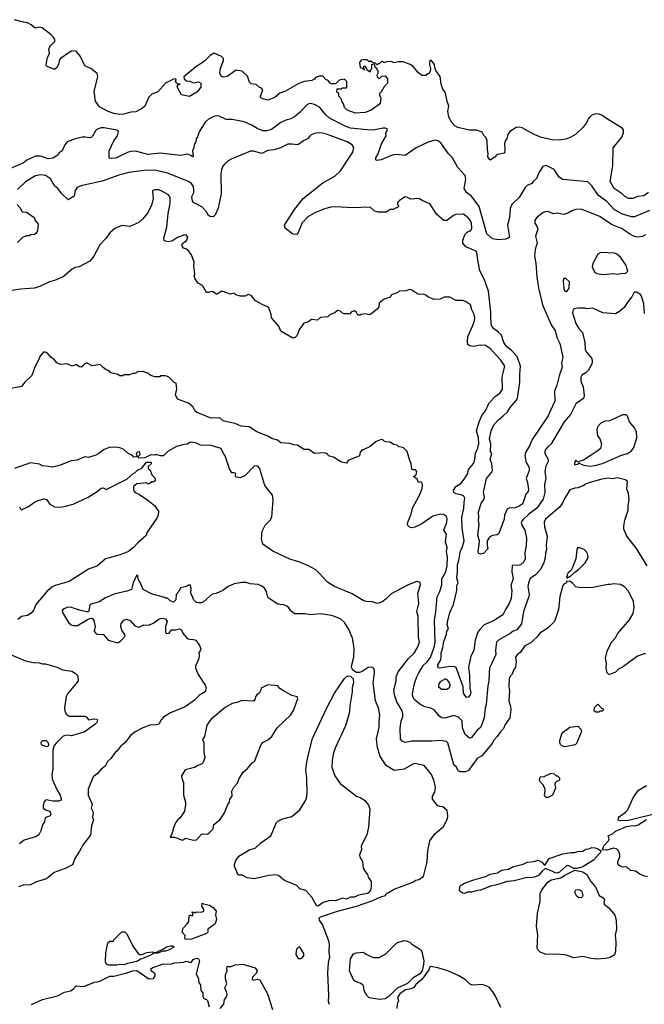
# Model space of a CAD drawing. Extents: x 1678759 to 1859541, y 384609 to 522867.
# Tile 464 of 466: x 1837206 to 1843494, y 467868 to 477786. Entities that reach past the tile are written whole.
import ezdxf

# ---------------------------------------------------------------- set-up
doc = ezdxf.new("R2010")
doc.units = 0

msp = doc.modelspace()

# ---------------------------------------------------------------- linework, layer by layer
at = {"layer": '0CON20XD'}
for points in [[(1843536, 476046), (1843487.7, 476012.3), (1843425, 476006), (1843382.5, 475985), (1843335, 475985.8), (1843296.7, 476005), (1843272.3, 476032.3), (1843190.8, 476085), (1843149.4, 476155), (1843175.6, 476315), (1843181.2, 476495), (1843267.8, 476602.2), (1843285.8, 476645), (1843285.7, 476675), (1843270.8, 476695), (1843112, 476792), (1843065, 476825.4), (1843035, 476835.5), (1843003.9, 476836.1), (1842965.4, 476824.6), (1842934.5, 476795), (1842907.8, 476745), (1842876.8, 476703.3), (1842799.7, 476630.2), (1842755, 476602.3), (1842705, 476583.8), (1842635, 476571.2), (1842565, 476574.7), (1842459.6, 476599.6), (1842385, 476628), (1842265, 476695.5), (1842235, 476702.7), (1842205, 476698.5), (1842140.2, 476659.8), (1842118.8, 476631.2), (1842109.4, 476585), (1842094.2, 476565), (1842086.4, 476536.4), (1842090, 476475), (1842085, 476440), (1842015, 476427.5), (1842000, 476415), (1841995, 476400), (1841985, 476400), (1841945, 476372.5), (1841935, 476377.5), (1841920, 476405), (1841922.9, 476437.1), (1841914.5, 476475), (1841911.9, 476565), (1841902.5, 476595), (1841879.2, 476619.2), (1841862.1, 476652.1), (1841805, 476674), (1841735, 476674.4), (1841615, 476700.8), (1841585, 476716.2), (1841555, 476751.2), (1841526.7, 476803.3), (1841516.7, 476865), (1841527.5, 476915), (1841507.5, 476965), (1841487.5, 477055), (1841466.7, 477086.7), (1841447.5, 477135), (1841438.8, 477215), (1841396.7, 477275), (1841383.6, 477303.6), (1841380, 477335), (1841348.3, 477378.3), (1841330, 477365), (1841330, 477335), (1841342.5, 477295), (1841336.4, 477263.6), (1841325, 477240), (1841315, 477240), (1841295, 477222.5), (1841253.9, 477223.9), (1841220.5, 477250.5), (1841165, 477316.7), (1841135.9, 477335.9), (1841065, 477360), (1841015, 477362.5), (1840975, 477352.5), (1840955, 477362.5), (1840905, 477363.8), (1840875, 477350), (1840865, 477360), (1840845, 477360), (1840825, 477340), (1840815, 477340), (1840805, 477330), (1840788.3, 477348.3), (1840765, 477350), (1840735, 477370), (1840725, 477360), (1840705, 477380), (1840665, 477382.5), (1840645, 477376.7), (1840626.7, 477355), (1840633, 477303), (1840658.3, 477298.3), (1840675, 477280), (1840680, 477285), (1840670, 477290), (1840670, 477315), (1840685, 477320), (1840700, 477285), (1840735, 477260), (1840740, 477285), (1840750, 477295), (1840750, 477335), (1840775, 477340), (1840781.7, 477311.7), (1840798.3, 477298.3), (1840800, 477285), (1840810, 477275), (1840812.5, 477245), (1840802.5, 477225), (1840805, 477210), (1840825, 477190), (1840851.7, 477218.3), (1840885, 477220), (1840900, 477205), (1840907, 477187), (1840910, 477145), (1840870, 477105), (1840865, 477090), (1840850, 477075), (1840850, 477065), (1840828.3, 477041.7), (1840827.5, 477025), (1840840, 476995), (1840833.3, 476945), (1840826.7, 476935), (1840745, 476874), (1840685, 476850.8), (1840585, 476844.2), (1840503, 476873), (1840475, 476902.5), (1840467, 476937), (1840447.5, 476965), (1840447, 476987), (1840420, 477015), (1840420, 477045), (1840400, 477055), (1840401.7, 477088.3), (1840445, 477090), (1840455, 477100), (1840495, 477100), (1840500, 477105), (1840500, 477165), (1840475, 477187.5), (1840423, 477177), (1840385, 477140), (1840345, 477140), (1840330, 477145), (1840308.3, 477178.3), (1840291.7, 477181.7), (1840257, 477217), (1840225, 477217.5), (1840185, 477202.5), (1840173, 477187), (1840147, 477173), (1840074.1, 477164.1), (1840015, 477144.5), (1839875, 477062.9), (1839825, 477046.7), (1839775, 477003.3), (1839703, 476977), (1839655, 476987.5), (1839631.7, 477001.7), (1839630, 477015), (1839652.5, 477075), (1839640, 477095), (1839616.4, 477106.4), (1839585, 477132.5), (1839535, 477140), (1839518.3, 477158.3), (1839498.3, 477218.3), (1839445, 477266.2), (1839385, 477276.2), (1839295, 477213.3), (1839256.4, 477206.4), (1839237.5, 477215), (1839220, 477245), (1839223.8, 477285), (1839257.5, 477375), (1839257.5, 477395), (1839237.5, 477415), (1839165, 477448.8), (1839122.5, 477425), (1839065, 477367.5), (1838975, 477306.7), (1838858.3, 477211.7), (1838861.7, 477191.7), (1838885, 477170), (1838917, 477167), (1838955, 477150), (1839005, 477160), (1839030, 477145), (1839030, 477105), (1838990, 477055), (1838915, 477013.3), (1838835, 477027.5), (1838797.5, 477095), (1838792.5, 477115), (1838801.7, 477128.3), (1838820, 477135), (1838795, 477140), (1838775, 477160), (1838780, 477185), (1838775, 477190), (1838755, 477186.2), (1838675, 477147.1), (1838595, 477058.8), (1838536.7, 477035), (1838504.4, 477005.6), (1838465, 476913.3), (1838442.5, 476895), (1838375, 476858.8), (1838325, 476852.9), (1838255, 476832.9), (1838215, 476830.4), (1838155, 476840), (1838090.8, 476865), (1838009.8, 476909.8), (1837968.8, 476965), (1837955.7, 477064.3), (1837992.5, 477215), (1837985.7, 477245), (1837921.2, 477295), (1837860.3, 477320.3), (1837817.5, 477415), (1837776.7, 477465), (1837751.7, 477471.7), (1837725, 477468), (1837617.5, 477395), (1837605, 477380), (1837596.7, 477335), (1837580, 477305), (1837555, 477283.3), (1837483.8, 477313.8), (1837473.3, 477325), (1837483.3, 477395), (1837505, 477450), (1837500, 477485), (1837506.7, 477505), (1837515, 477522.5), (1837558.8, 477565), (1837561.2, 477585), (1837544.1, 477614.1), (1837522, 477635), (1837431.2, 477705), (1837405, 477710.8), (1837360.7, 477700.7), (1837322.5, 477735), (1837285.8, 477755.8), (1837245, 477760), (1837155, 477786)], [(1843546.2, 475865), (1843395, 475801.1), (1843365, 475800.9), (1843275, 475825.4), (1843195, 475871.5), (1843115, 475955.5), (1843031.9, 476015), (1842965, 476112.5), (1842925, 476151.2), (1842675, 476176.7), (1842635, 476200), (1842585, 476276.7), (1842506.4, 476316.4), (1842473.6, 476306.4), (1842435, 476250), (1842410, 476185), (1842375, 476156.2), (1842360, 476135), (1842315.8, 476114.2), (1842293.8, 476095), (1842232.5, 475995), (1842160, 475925), (1842144.5, 475885), (1842136.7, 475795), (1842115.7, 475715), (1842135.5, 475595), (1842124.2, 475585), (1842095, 475576), (1842025, 475568.5), (1841965, 475579.6), (1841908.7, 475628.7), (1841832.7, 475905), (1841755, 476009.4), (1841704, 476045), (1841681.2, 476085), (1841686.2, 476125), (1841696.2, 476175), (1841688.8, 476215), (1841615.7, 476295.7), (1841563.3, 476395), (1841524.2, 476434.2), (1841444, 476545), (1841416.7, 476565), (1841395, 476572), (1841375, 476570), (1841318.3, 476551.7), (1841195.8, 476494.2), (1841085, 476418.8), (1840995, 476428), (1840955, 476420), (1840845, 476374.2), (1840797, 476367), (1840790, 476375), (1840791.2, 476395), (1840814.2, 476435), (1840848, 476535), (1840896, 476615), (1840892.5, 476645), (1840908.8, 476675), (1840906.2, 476685), (1840885, 476694), (1840865, 476694.3), (1840765, 476673.6), (1840704.6, 476675.4), (1840535, 476693.4), (1840482.3, 476712.3), (1840325, 476793.8), (1840289.5, 476825), (1840223.4, 476903.4), (1840175, 476930.6), (1840135, 476941.4), (1840115, 476939.2), (1840093.6, 476926.4), (1840030, 476855), (1839973.6, 476806.4), (1839935, 476786.9), (1839886.7, 476775), (1839835, 476751.9), (1839739.4, 476680.6), (1839695, 476665.6), (1839655, 476667.5), (1839595, 476690), (1839544.2, 476725), (1839465, 476755.5), (1839345, 476780), (1839285, 476782), (1839214.4, 476814.4), (1839185, 476816.7), (1839159.1, 476810.9), (1839107.5, 476785), (1839073.1, 476755), (1839013.6, 476656.4), (1838995.8, 476605), (1838981.2, 476585), (1838978, 476555), (1838961.2, 476525), (1838958.8, 476495), (1838943.9, 476466.1), (1838951.7, 476408.3), (1838945, 476403.3), (1838928.5, 476418.5), (1838895, 476432), (1838825, 476419.2), (1838621.3, 476441.3), (1838495, 476429.1), (1838385, 476458.5), (1838345, 476461.9), (1838296.8, 476453.2), (1838175, 476391.9), (1838135, 476386.2), (1838105, 476392.5), (1838106, 476465), (1838154.3, 476565), (1838190.8, 476615), (1838202, 476655), (1838196.6, 476666.6), (1838183, 476673), (1838055, 476698.2), (1838025, 476697.5), (1837985.6, 476684.4), (1837968, 476665), (1837938.3, 476611.7), (1837925, 476600), (1837905, 476596.2), (1837865, 476604.2), (1837835, 476602.9), (1837764.2, 476585.8), (1837685, 476556.2), (1837660, 476525), (1837633.8, 476465), (1837604.5, 476445.5), (1837589.3, 476420.7), (1837539.6, 476390.4), (1837493.1, 476383.1), (1837415, 476411.9), (1837365, 476410), (1837279.2, 476370.8), (1837245, 476345.5), (1837115, 476286.9)], [(1843505, 475620), (1843475, 475601.4), (1843425, 475595.6), (1843395, 475602.5), (1843345, 475627.5), (1843265, 475682.3), (1843165, 475722.5), (1843045, 475803.3), (1842858.3, 475878.3), (1842805, 475874.2), (1842765, 475860.8), (1842725, 475836), (1842685, 475824), (1842615, 475838), (1842575, 475830), (1842525, 475854.2), (1842495, 475851.4), (1842475, 475844.2), (1842415, 475796), (1842390, 475765), (1842390.8, 475735), (1842412.5, 475705), (1842422.9, 475675), (1842397.1, 475605), (1842416.8, 475536.8), (1842395, 475470), (1842389.2, 475405), (1842401.1, 475335), (1842411.1, 475195), (1842428.1, 475085), (1842469.5, 474915), (1842559.4, 474705), (1842595.4, 474655.4), (1842614.3, 474585), (1842644.5, 474524.4), (1842672.7, 474387.3), (1842661.4, 474325), (1842665.5, 474284.5), (1842635, 474198.8), (1842614.6, 474105.4), (1842590.6, 474045), (1842593.1, 473945), (1842542.3, 473835), (1842524.7, 473795.3), (1842365, 473557.1), (1842337.9, 473495), (1842296.4, 473425), (1842290.5, 473395), (1842302.5, 473335), (1842336.1, 473275), (1842334.6, 473245), (1842305.5, 473165), (1842318.8, 473125), (1842329.1, 473055), (1842324.6, 473035), (1842301.5, 473005), (1842275, 472921.2), (1842265, 472904.2), (1842235, 472884.3), (1842183.6, 472866.4), (1842140.6, 472869.4), (1842111.5, 472855), (1842085.9, 472795), (1842083.2, 472755), (1842030.8, 472609.2), (1842013.2, 472596.8), (1841965, 472589.5), (1841935, 472574.6), (1841911.2, 472535), (1841913.1, 472495), (1841918.9, 472455), (1841875, 472409.2), (1841845, 472400.8), (1841828.6, 472408.6), (1841821.8, 472421.8), (1841835.4, 472534.6), (1841816.8, 472595), (1841832.4, 472697.6), (1841822.9, 472745), (1841828.4, 472775), (1841824.3, 472825.7), (1841850, 472915), (1841880.8, 472955), (1841883.6, 472975), (1841873.9, 473026.1), (1841904.7, 473165), (1841956.2, 473225), (1841966.5, 473245), (1841959.2, 473315), (1841942.2, 473355), (1841958.9, 473415), (1841944.6, 473435), (1841947.9, 473515), (1841935.3, 473565), (1841950.6, 473645), (1841977.3, 473705), (1842025, 473756.5), (1842071.4, 473795), (1842115, 473834.4), (1842145, 473880.6), (1842205, 473950), (1842217.9, 473975), (1842242.2, 474135), (1842239.5, 474215), (1842247.5, 474295), (1842214.7, 474394.7), (1842159.7, 474449.7), (1842105, 474492.7), (1842080.8, 474535), (1842055, 474606.7), (1842025, 474639.6), (1841975, 474674.4), (1841954.5, 474705), (1841947.4, 474777.4), (1841949.4, 474839.4), (1841925, 475050), (1841886.1, 475166.1), (1841839.6, 475255), (1841818.2, 475368.2), (1841812.7, 475425), (1841802.5, 475455), (1841698.3, 475498.3), (1841667.5, 475535), (1841667.5, 475565), (1841691.2, 475625), (1841711.2, 475645), (1841747.9, 475662.1), (1841758.5, 475685), (1841753.1, 475735), (1841741.8, 475765), (1841720.8, 475790.8), (1841675, 475825.7), (1841597.5, 475825), (1841573.8, 475815), (1841505.9, 475764.1), (1841475, 475764), (1841403.8, 475825), (1841335, 475932.5), (1841265, 475960), (1841225, 475983.3), (1841145, 475977.5), (1841110, 475995), (1841085, 476000), (1841030, 475965), (1841010, 475945), (1841010, 475925), (1841020, 475915), (1841020, 475905), (1841005, 475890), (1840995, 475890), (1840967, 475873), (1840935, 475872.5), (1840895, 475847.5), (1840815, 475847.5), (1840793, 475853), (1840775, 475860), (1840735, 475897.5), (1840555, 475891.4), (1840385, 475901.5), (1840338.3, 475898.3), (1840275, 475880.6), (1840178.3, 475841.7), (1840105, 475799.2), (1840050.6, 475739.4), (1840003.6, 475626.4), (1839995, 475622), (1839955, 475624), (1839876.7, 475685), (1839872, 475715), (1839971.9, 475875), (1840059.2, 475985), (1840258.6, 476141.4), (1840378.9, 476211.1), (1840436.4, 476263.6), (1840559.8, 476450.2), (1840568.3, 476498.3), (1840554, 476525), (1840503.8, 476555), (1840295, 476633.3), (1840255, 476644.4), (1840215, 476645.6), (1840175, 476640), (1840141.2, 476625), (1840125, 476613.8), (1840103.8, 476585), (1840063.3, 476565), (1840005, 476524), (1839945, 476532.9), (1839905, 476531.4), (1839825, 476492.2), (1839765, 476476.7), (1839705, 476469.4), (1839645, 476439.2), (1839560.9, 476460.9), (1839529.7, 476460.3), (1839335, 476380.8), (1839305, 476364), (1839265, 476328), (1839247.5, 476305), (1839235.8, 476275), (1839230.8, 476235), (1839232.5, 476035), (1839218.6, 475955), (1839202.4, 475887.6), (1839175, 475820), (1839155, 475801.2), (1839125, 475802.5), (1839108, 475815), (1839085, 475852), (1839039.4, 475899.4), (1838955, 475944), (1838945, 475956.7), (1838939.4, 476005), (1838958.6, 476045), (1838960.6, 476065), (1838955.5, 476105.5), (1838935.5, 476135.5), (1838905, 476155.7), (1838695, 476239.1), (1838565, 476268.8), (1838458.2, 476268.2), (1838305, 476246.9), (1838215, 476222.7), (1838035, 476159.5), (1837852, 476118), (1837815, 476110.6), (1837784.6, 476095.4), (1837763.3, 476065), (1837755, 476007.5), (1837695, 475972.5), (1837625.8, 476035.8), (1837588.8, 476085), (1837555, 476113.8), (1837515, 476182), (1837465, 476217.8), (1837415.5, 476224.5), (1837365, 476214.4), (1837265, 476153.1), (1837183.8, 476076.2)], [(1843497, 474827), (1843490, 474925), (1843465, 475000), (1843455, 475017.5), (1843415, 475042.5), (1843398.3, 475041.7), (1843387, 475033), (1843367.5, 474995), (1843326.7, 474945), (1843291.7, 474888.3), (1843245, 474846.7), (1843205, 474823.3), (1843075, 474833.8), (1842975, 474878.8), (1842915, 474873.3), (1842895, 474880), (1842825, 474880), (1842785, 474872.5), (1842773.3, 474855), (1842772.3, 474832.3), (1842804.2, 474725), (1842835, 474674.2), (1842870, 474635), (1842894.4, 474535), (1842898.1, 474465), (1842915, 474434), (1842961.4, 474375), (1842968.6, 474355), (1842968.6, 474325), (1842930.6, 474255), (1842905, 474230), (1842865.5, 474204.5), (1842854.3, 474184.3), (1842853.1, 474145), (1842878.9, 474088.9), (1842889.1, 474000.9), (1842885, 473981.2), (1842873.7, 473966.3), (1842803.9, 473916.1), (1842750.9, 473809.1), (1842688.1, 473735), (1842555.6, 473515), (1842521.4, 473485), (1842500, 473455), (1842491.4, 473435), (1842492.9, 473415), (1842525.7, 473355), (1842524.4, 473335), (1842502.6, 473287.4), (1842493.8, 473235), (1842501.1, 473165), (1842490, 473105), (1842492.7, 473025), (1842477.1, 472955), (1842410.4, 472865), (1842332.5, 472805), (1842275, 472750.8), (1842260.8, 472735), (1842254.3, 472715), (1842259.2, 472695), (1842290, 472645), (1842306.2, 472565), (1842305.4, 472485), (1842290.4, 472415), (1842293.5, 472355), (1842279.4, 472325), (1842248, 472295), (1842221.1, 472288.9), (1842175, 472291.4), (1842164.2, 472285), (1842161.6, 472225), (1842171.9, 472155), (1842151.5, 472085), (1842160, 472035), (1842153.5, 471955), (1842133.1, 471905), (1842095, 471844), (1842075.4, 471805), (1842058.1, 471785), (1841975, 471730.5), (1841880.9, 471689.1), (1841837.5, 471645), (1841818.9, 471615), (1841792.5, 471535), (1841778.6, 471431.4), (1841746.7, 471375), (1841725.4, 471265), (1841733.8, 471185), (1841735.7, 471055.7), (1841746.9, 471005), (1841742, 470985), (1841725, 470963.3), (1841705, 470957.5), (1841675, 471001.2), (1841669.1, 471065), (1841599.2, 471259.2), (1841586.2, 471266.2), (1841535, 471271.2), (1841435, 471253.2), (1841418.3, 471258.3), (1841415, 471288.8), (1841443.8, 471336.2), (1841449, 471371), (1841448.4, 471405), (1841466.9, 471463.1), (1841476.3, 471523.7), (1841503.8, 471595), (1841507, 471625), (1841522.3, 471647.7), (1841508.9, 471695), (1841512.1, 471717.9), (1841536, 471815), (1841573.8, 471895), (1841605.4, 472035), (1841607.7, 472085), (1841618.8, 472115), (1841605.6, 472165), (1841614.7, 472225.2), (1841613.8, 472295), (1841627.6, 472342.4), (1841642.9, 472437.1), (1841659.1, 472465), (1841680.3, 472535), (1841659.2, 472665), (1841656.2, 472775), (1841678.4, 472861.6), (1841678.9, 472925), (1841686.4, 472965), (1841675.9, 472985.9), (1841649.5, 472999.5), (1841599.4, 473009.4), (1841576.7, 473025), (1841572.5, 473045), (1841595, 473082.5), (1841645.8, 473115), (1841685, 473161.1), (1841718, 473215), (1841725, 473255.8), (1841774.3, 473315), (1841783.8, 473336.2), (1841795, 473420), (1841819.4, 473470.6), (1841827.9, 473512.1), (1841823.5, 473573.5), (1841805.4, 473645), (1841830.4, 473735), (1841863.1, 473805), (1841895.4, 473845), (1841931.5, 473925), (1841995, 473992.5), (1842043, 474027), (1842066.7, 474065), (1842061.2, 474188.8), (1842088.1, 474295), (1842050.5, 474355), (1842004.5, 474405), (1841945, 474471.4), (1841895, 474502.9), (1841840.9, 474509.1), (1841775, 474494), (1841732.3, 474502.3), (1841718.8, 474515), (1841712.5, 474545), (1841715.8, 474595), (1841766.9, 474705), (1841784.3, 474755), (1841786.6, 474786.6), (1841782.5, 474815), (1841758.8, 474865), (1841745, 474912.5), (1841695, 474948.8), (1841665, 474956.7), (1841595, 474957.5), (1841535, 474990), (1841478.3, 474991.7), (1841439.3, 474970.7), (1841378.3, 474968.3), (1841313, 474993), (1841295, 475010), (1841277, 475017), (1841215, 475022.5), (1841155, 475062.5), (1841125, 475067.5), (1841095, 475053.3), (1841025, 475050), (1841011.7, 475038.3), (1840950, 475015), (1840935, 474990), (1840875, 474970), (1840825, 474930), (1840820, 474895), (1840805, 474870), (1840741.7, 474818.3), (1840725, 474812.5), (1840685, 474822.5), (1840645, 474817.5), (1840631.7, 474808.3), (1840608.3, 474808.3), (1840595.8, 474835.8), (1840575, 474852), (1840545.8, 474844.2), (1840525, 474820), (1840515, 474822.5), (1840473, 474823), (1840455, 474830), (1840435, 474850), (1840405, 474857.5), (1840377, 474833), (1840330, 474815), (1840307, 474793), (1840233, 474787), (1840205, 474760), (1840145, 474767.5), (1840105, 474740), (1840065, 474727.5), (1840021.7, 474668.3), (1839995, 474600), (1839980, 474585), (1839955, 474577.5), (1839835, 474650), (1839815, 474697.5), (1839741.7, 474781.7), (1839737, 474817), (1839713, 474883), (1839700, 474895), (1839653, 474913), (1839580, 474955), (1839535, 475007.5), (1839505, 475017.5), (1839475, 475000), (1839425, 475000), (1839383, 475013), (1839365, 475030), (1839325, 475022.5), (1839255, 475047.5), (1839235, 475047.5), (1839195, 475020), (1839185, 475020), (1839155, 475043.3), (1839137.7, 475047.7), (1839105, 475036.7), (1839087.5, 475037.5), (1839047.7, 475107.7), (1839003.6, 475133.6), (1838972.5, 475175), (1838962.5, 475205), (1838967.5, 475215), (1838967, 475263), (1838958.8, 475295), (1838963.3, 475345), (1838935, 475417.5), (1838901.7, 475461.7), (1838877.7, 475477.7), (1838855, 475483.8), (1838840, 475505), (1838837.5, 475515), (1838845, 475530), (1838885, 475562.5), (1838897.5, 475595), (1838886.4, 475616.4), (1838865, 475620), (1838795, 475592.5), (1838745, 475557.5), (1838705, 475550), (1838673.9, 475553.9), (1838661.7, 475561.7), (1838656.7, 475585), (1838688.5, 475695), (1838700.6, 475835), (1838719.5, 475935), (1838720.6, 475995), (1838702.8, 476022.8), (1838645, 476056.9), (1838605, 476070.6), (1838565, 476072), (1838547.5, 476065), (1838541.2, 476055), (1838549.2, 475985), (1838534.2, 475915), (1838491.7, 475838.3), (1838445, 475780), (1838406.6, 475743.4), (1838315, 475701.2), (1838235, 475712), (1838165, 475683.8), (1838115, 475638.8), (1838076.2, 475583.8), (1838011.7, 475518.3), (1837952.9, 475405), (1837911.2, 475355), (1837805, 475295.8), (1837765, 475290), (1837735, 475274.2), (1837643.2, 475196.8), (1837555, 475157.5), (1837505.7, 475144.3), (1837415, 475102), (1837355, 475083.1), (1837215, 475072.5), (1837045, 475044.4)], [(1837178.8, 475925), (1837206.7, 475895), (1837230.7, 475850.7), (1837275, 475846.7), (1837350, 475795), (1837361.7, 475761.7), (1837392.5, 475725), (1837385, 475660), (1837369.3, 475630.7), (1837355, 475622.5), (1837318.3, 475618.3), (1837301.7, 475608.3), (1837275, 475607.5), (1837235, 475592.5), (1837185, 475540)], [(1843075, 475220), (1843185, 475228.8), (1843225, 475223.3), (1843275, 475232.5), (1843305, 475230), (1843327.5, 475252.5), (1843306.1, 475316.1), (1843255, 475392.5), (1843216.7, 475425), (1843195, 475433.1), (1843055, 475440), (1843026.1, 475423.9), (1842975, 475330), (1842967.5, 475295), (1842995, 475240), (1843018.3, 475228.3), (1843075, 475220)], [(1842715, 475047.5), (1842737, 475083), (1842740, 475145), (1842705, 475180), (1842685, 475180), (1842677.5, 475155), (1842683.6, 475073.6), (1842695, 475050), (1842715, 475047.5)], [(1841225, 471206.2), (1841271.5, 471285), (1841305.2, 471314.8), (1841339.9, 471360.1), (1841379.7, 471465), (1841388.4, 471515), (1841381.4, 471735), (1841395.4, 471824.6), (1841407.1, 471972.9), (1841435.4, 472025), (1841456, 472094), (1841456.9, 472155), (1841495.3, 472224.7), (1841508.9, 472285), (1841512.5, 472375), (1841503.5, 472425), (1841508.7, 472468.7), (1841491.5, 472525), (1841500.9, 472605), (1841474.4, 472645), (1841505.4, 472724.6), (1841508.7, 472758.7), (1841502.5, 472785), (1841472.1, 472802.1), (1841445, 472804.2), (1841366.2, 472785), (1841255, 472708), (1841185, 472673.8), (1841155, 472668.8), (1841130, 472675), (1841110, 472695), (1841113.3, 472725), (1841147.1, 472805), (1841161.1, 472865), (1841231.4, 472995), (1841258.8, 473065), (1841262.5, 473095), (1841256.7, 473116.7), (1841245, 473130), (1841220, 473125), (1841207.5, 473157.5), (1841170, 473185), (1841197.3, 473202.7), (1841204.2, 473235), (1841191.2, 473251.2), (1841165, 473252.5), (1841155, 473260), (1841147.5, 473315), (1841132.5, 473345), (1841107.5, 473435), (1841067, 473477), (1841023, 473483), (1841005, 473500), (1840968.3, 473508.3), (1840935, 473530), (1840893, 473533), (1840875, 473540), (1840860, 473555), (1840843.6, 473556.4), (1840793, 473537), (1840735, 473487.5), (1840665, 473452.5), (1840655, 473452.5), (1840635, 473430), (1840626.4, 473393.6), (1840513, 473347), (1840495, 473320), (1840445, 473327.5), (1840365, 473380), (1840315, 473392.5), (1840307.5, 473405), (1840295, 473417.5), (1840275, 473422.5), (1840175, 473417.5), (1840115, 473456.7), (1840065, 473456.7), (1840001.7, 473501.7), (1839965, 473503.3), (1839925, 473516.7), (1839835, 473522.5), (1839800.7, 473550.7), (1839745, 473566.2), (1839705, 473590), (1839594.5, 473634.5), (1839515.7, 473685.7), (1839435, 473692.5), (1839375, 473718), (1839295, 473734), (1839255, 473746.2), (1839220, 473775), (1839135, 473773.1), (1838988.3, 473828.3), (1838971.2, 473841.2), (1838951.7, 473881.7), (1838905, 473922.5), (1838793.6, 473963.6), (1838773, 474007), (1838787.5, 474065), (1838780, 474125), (1838761.7, 474131.7), (1838705, 474190), (1838675, 474200), (1838625, 474200), (1838615, 474190), (1838595, 474187.5), (1838565, 474190), (1838525, 474202.5), (1838485, 474227.5), (1838445, 474242.5), (1838395, 474237.5), (1838365, 474222.5), (1838345, 474222.5), (1838311.7, 474208.3), (1838275, 474210), (1838253, 474207), (1838245, 474200), (1838215, 474200), (1838187, 474217), (1838165, 474217.5), (1838125, 474230), (1838105, 474250), (1838075, 474260), (1838045, 474282.5), (1838015, 474313.3), (1837935, 474300), (1837885, 474327.5), (1837875, 474327.5), (1837853.6, 474316.4), (1837850, 474305), (1837825, 474287.5), (1837808.3, 474288.3), (1837775, 474312.5), (1837735, 474297.5), (1837685, 474320), (1837615, 474313.3), (1837580.5, 474330.5), (1837553.9, 474363.9), (1837520, 474385), (1837485, 474426.7), (1837465, 474437.5), (1837445, 474436.7), (1837408, 474395), (1837394.5, 474355.5), (1837360, 474295), (1837327.3, 474202.7), (1837257.5, 474135), (1837225, 474092.5), (1837085, 474063.6)], [(1842945, 473290), (1842995, 473293.8), (1843074.1, 473315.9), (1843265, 473400.8), (1843323.9, 473416.1), (1843365, 473442.5), (1843386.7, 473475), (1843419.2, 473575), (1843414, 473635), (1843396, 473675), (1843343.8, 473735), (1843323.6, 473793.6), (1843312.5, 473805), (1843275, 473806.2), (1843145, 473746), (1843097.3, 473742.7), (1843055, 473721.2), (1843024, 473685), (1843016, 473655), (1843021.2, 473595), (1843045, 473562.5), (1843064, 473515), (1843051.2, 473465), (1843027.3, 473442.7), (1842880.7, 473349.3), (1842845, 473340), (1842835, 473330), (1842821.7, 473331.7), (1842805, 473350), (1842793, 473337), (1842790, 473305), (1842795, 473302.5), (1842825, 473310), (1842835, 473320), (1842885, 473300), (1842945, 473290)], [(1843163.9, 471516.1), (1843205, 471558), (1843225, 471600), (1843345, 471742), (1843380, 471805), (1843392.9, 471865), (1843385.6, 471925), (1843335, 472028.8), (1843293, 472073), (1843255, 472098), (1843185, 472102.5), (1843154.1, 472095.9), (1843125, 472097.5), (1842975, 472065.8), (1842855, 472064.2), (1842805, 472073.3), (1842775, 472107.5), (1842745, 472130), (1842711.7, 472128.3), (1842710, 472115), (1842685, 472100), (1842673.3, 472085), (1842644.2, 471975), (1842630.8, 471845), (1842588, 471725), (1842525, 471658.8), (1842441.2, 471605), (1842411.4, 471565), (1842375, 471533.3), (1842350.2, 471509.8), (1842291.4, 471478.5), (1842247.8, 471415), (1842208.8, 471385), (1842198, 471365), (1842202.5, 471315), (1842196.9, 471265), (1842176.9, 471235), (1842162.2, 471195), (1842138.2, 471161.8), (1842134.5, 471145.5), (1842128.9, 471065), (1842136.2, 471025), (1842131.1, 470925), (1842147.5, 470867.5), (1842150, 470835), (1842140.8, 470755), (1842093.1, 470685), (1842075.5, 470644.5), (1842045, 470614), (1842012.9, 470565), (1841975.8, 470525), (1841962, 470495), (1841859.1, 470370.9), (1841812.5, 470345), (1841725, 470222.5), (1841695, 470208.1), (1841640.3, 470210.3), (1841621.1, 470221.1), (1841602.9, 470255), (1841575, 470281.2), (1841515, 470503.3), (1841503.8, 470513.8), (1841435, 470526.2), (1841355, 470517.5), (1841155, 470517.5), (1841086.8, 470506.8), (1841055, 470517.1), (1841039.8, 470539.8), (1841035, 470650), (1841045.5, 470725), (1841061.2, 470765), (1841062.1, 470795), (1841056.4, 470825), (1841002.9, 470915), (1840979.1, 470985), (1840973.9, 471035), (1840995.4, 471124.6), (1840996.2, 471165), (1841015, 471216.9), (1841120.4, 471349.6), (1841177.8, 471405), (1841210.9, 471460.9), (1841231.2, 471515), (1841220.5, 471565), (1841216.9, 471775), (1841203.3, 471825), (1841222.5, 471905), (1841215.5, 472005), (1841241.2, 472095), (1841236.4, 472116.4), (1841205, 472126.7), (1841115.8, 472094.2), (1840945.9, 472004.1), (1840895, 471953.3), (1840850.5, 471919.5), (1840805, 471906.2), (1840755, 471921.2), (1840695, 471926), (1840663.3, 471935), (1840551.2, 472001.2), (1840375, 472075.7), (1840305, 472120), (1840225, 472207.5), (1840185.4, 472245.4), (1840107.2, 472287.2), (1840016.4, 472326.4), (1839925, 472352.5), (1839755, 472432.5), (1839654.4, 472504.4), (1839640.8, 472555), (1839648, 472635), (1839675.9, 472694.1), (1839728.8, 472745), (1839745.8, 472775), (1839756.9, 472945), (1839750, 472995), (1839672, 473095), (1839622.3, 473262.3), (1839605, 473286.7), (1839585, 473292.5), (1839565, 473287.5), (1839475, 473193.3), (1839425, 473170), (1839385, 473177.5), (1839380, 473185), (1839381.4, 473215), (1839365, 473223.1), (1839341.7, 473221.7), (1839318.8, 473261.2), (1839273.6, 473393.6), (1839256.4, 473416.4), (1839235, 473466.2), (1839135, 473496), (1839025, 473500), (1838985, 473518.8), (1838935, 473528.8), (1838915, 473526), (1838895, 473511.2), (1838861.7, 473508.3), (1838785, 473488), (1838701.7, 473438.3), (1838655, 473392.5), (1838625, 473392.5), (1838572.5, 473407.5), (1838565, 473400), (1838525, 473402.5), (1838465, 473372.5), (1838405, 473370), (1838400, 473385), (1838418.8, 473405), (1838414, 473425), (1838405, 473431.4), (1838390.3, 473429.7), (1838380, 473415), (1838388.3, 473381.7), (1838355, 473380), (1838340, 473395), (1838295, 473418.8), (1838253.3, 473455), (1838225, 473469.2), (1838185, 473478.6), (1838105, 473476.2), (1838055, 473456.2), (1838004.1, 473415.9), (1837971.7, 473398.3), (1837897, 473377), (1837865, 473381.2), (1837835, 473373.8), (1837785, 473350), (1837725, 473342), (1837615, 473300), (1837535, 473280), (1837494.1, 473284.1), (1837435, 473292), (1837405, 473308), (1837315, 473322), (1837155, 473266.2)], [(1837205, 472880), (1837215, 472857.5), (1837225, 472850), (1837295, 472882), (1837345, 472920), (1837385, 472939.2), (1837448.3, 472958.3), (1837475, 472951.2), (1837508.8, 472905), (1837555, 472880), (1837605, 472875.7), (1837655, 472881.4), (1837745, 472907.5), (1837895, 472977.5), (1837985, 473033.8), (1838025, 473066.7), (1838045, 473070), (1838075, 473053.3), (1838117.7, 473072.3), (1838283.6, 473156.4), (1838345, 473212.5), (1838370, 473225), (1838390.7, 473249.3), (1838435, 473270), (1838481.7, 473328.3), (1838528.3, 473328.3), (1838528.3, 473311.7), (1838500, 473285), (1838500, 473265), (1838518.3, 473248.3), (1838535, 473200), (1838570, 473165), (1838568.3, 473141.7), (1838555, 473130), (1838535, 473130), (1838517, 473113), (1838505, 473110), (1838495, 473110), (1838485, 473120), (1838385, 473110), (1838350, 473085), (1838350, 473055), (1838355, 473040), (1838370, 473025), (1838413.6, 473003.6), (1838497.3, 472947.3), (1838563.9, 472893.9), (1838602.5, 472835), (1838600, 472795), (1838586.7, 472765), (1838490, 472625), (1838479.1, 472590.9), (1838395, 472516.7), (1838355, 472471.2), (1838299.7, 472430.3), (1838218.8, 472395), (1838070, 472355), (1837988.8, 472285), (1837963.3, 472275), (1837899.5, 472250.5), (1837705, 472126.5), (1837563.6, 472086.4), (1837530.6, 472069.4), (1837480, 472025), (1837368, 471895), (1837349.7, 471840.3), (1837322.1, 471807.9), (1837285, 471785.8), (1837225, 471774), (1837185.8, 471745)], [(1843523.8, 472285), (1843415, 472460), (1843317.5, 472585), (1843288, 472655), (1843286, 472685), (1843298, 472745), (1843331.2, 472845), (1843332, 472895), (1843341.2, 472945), (1843333.3, 473015), (1843317, 473057), (1843323.3, 473135), (1843305, 473152.5), (1843225, 473170), (1843175, 473160), (1843135, 473166.7), (1843065, 473156.2), (1842935, 473121.2), (1842901.7, 473108.3), (1842885, 473093.3), (1842825, 473070), (1842795, 473066.7), (1842745, 473050), (1842685.7, 472955), (1842670, 472915), (1842635, 472872.5), (1842499.2, 472755), (1842486.9, 472725), (1842487.5, 472677.5), (1842515.6, 472585), (1842505.5, 472495), (1842509.1, 472450.9), (1842498.9, 472415), (1842495.7, 472365), (1842481.1, 472315), (1842445, 472245.8), (1842399.2, 472195), (1842345, 472155.8), (1842326.9, 472115), (1842321.4, 472075), (1842334.6, 471995), (1842332.7, 471975), (1842277.7, 471825), (1842258.7, 471701.3), (1842209.2, 471640.8), (1842175, 471626.5), (1842145, 471602.2), (1842025, 471535.8), (1842005.8, 471515), (1841996.2, 471435), (1841997.9, 471392.1), (1841935.6, 471255), (1841932.2, 471205), (1841929.1, 471125), (1841918.5, 471075), (1841902.6, 470887.4), (1841892.2, 470855), (1841880, 470755), (1841862.7, 470695), (1841845, 470657.1), (1841811, 470629), (1841755, 470555.8), (1841735, 470548), (1841690.8, 470585), (1841665, 470653.3), (1841659.5, 470725), (1841621.7, 470761.7), (1841575, 470775.6), (1841485, 470750.6), (1841453.3, 470753.3), (1841430.3, 470770.3), (1841377.5, 470835), (1841345, 470851.2), (1841285, 470865.6), (1841245, 470885.6), (1841181.4, 470935), (1841163.1, 470965), (1841160, 470995), (1841181.1, 471098.9), (1841202.2, 471165), (1841225, 471206.2)], [(1842715, 472160), (1842755, 472182.5), (1842795, 472222.5), (1842831.7, 472248.3), (1842896.7, 472315), (1842923.3, 472355), (1842928.8, 472375), (1842923.3, 472405), (1842912.5, 472425), (1842888.3, 472448.3), (1842845, 472467.5), (1842822.5, 472465), (1842813.3, 472445), (1842804, 472355), (1842768.3, 472261.7), (1842752.5, 472235), (1842727.5, 472215), (1842717.5, 472195), (1842717.5, 472182.5), (1842710, 472175), (1842715, 472160)], [(1840324.2, 467865), (1840315.8, 467895), (1840319.5, 467955), (1840307.5, 468185), (1840313, 468287), (1840327.5, 468345), (1840322.2, 468392.2), (1840325.6, 468475.6), (1840315.5, 468515.5), (1840253.2, 468673.2), (1840223.8, 468715), (1840220, 468735), (1840235, 468749.2), (1840405, 468806.9), (1840595, 468855.5), (1840762.5, 468915), (1840847.5, 468955), (1840887.5, 468965), (1840895, 468980), (1840975, 469026.2), (1841165, 469098.7), (1841192.8, 469117.2), (1841225, 469125.4), (1841270, 469155), (1841307.4, 469302.6), (1841313.3, 469415), (1841335.7, 469514.3), (1841386.2, 469585), (1841471.7, 469658.3), (1841514, 469735), (1841516.2, 469765), (1841508.8, 469818.8), (1841465, 469856.7), (1841430.7, 469860.7), (1841410.7, 469870.7), (1841361.2, 469935), (1841362, 469965), (1841383.8, 470005), (1841391.2, 470055), (1841379.2, 470115), (1841351.3, 470181.3), (1841277.5, 470275), (1841199.2, 470289.2), (1841185, 470292), (1841165, 470286), (1841075, 470238), (1840975, 470224), (1840894.2, 470275), (1840835, 470364.3), (1840809.3, 470455), (1840798.8, 470541.2), (1840825.6, 470655), (1840823.1, 470705), (1840832.7, 470782.7), (1840817.8, 470855), (1840786.9, 470925), (1840765.6, 471105), (1840778.6, 471205), (1840776, 471235), (1840765, 471257.5), (1840745, 471263.8), (1840715, 471261.2), (1840655, 471218.8), (1840625, 471208.8), (1840595, 471211.2), (1840558.8, 471235), (1840548, 471255), (1840546, 471275), (1840569.2, 471365), (1840574.3, 471445), (1840567.8, 471497.8), (1840557.5, 471555), (1840520.6, 471645), (1840475.4, 471715.4), (1840435, 471750.8), (1840347.5, 471785), (1840235, 471802.5), (1840135, 471790), (1840075, 471802), (1839972.3, 471802.3), (1839935, 471830), (1839915, 471863.3), (1839895, 471880), (1839865, 471893.3), (1839825, 471893.8), (1839805, 471900), (1839717.5, 471955), (1839705, 471970), (1839691.2, 472025), (1839669.1, 472059.1), (1839645, 472079.2), (1839605, 472095.8), (1839525, 472104.2), (1839485, 472115.8), (1839445, 472116), (1839365, 472104), (1839305, 472076.2), (1839252.5, 472035), (1839185, 472006.2), (1839145, 471998.8), (1839055, 471923.3), (1839035, 471913.3), (1839005, 471911.2), (1838985, 471916.7), (1838956.7, 471945), (1838949.3, 471969.3), (1838930, 472005), (1838932.5, 472055), (1838925, 472090), (1838905, 472090), (1838885, 472077.5), (1838825, 472062.5), (1838807.5, 472025), (1838782.5, 471995), (1838777, 471943), (1838755, 471920), (1838721.7, 471931.7), (1838695, 471960), (1838675, 471960), (1838667, 471967), (1838538.3, 471998.3), (1838447.5, 472045), (1838426, 472105), (1838400, 472150), (1838395.5, 472185), (1838385, 472193.8), (1838346.7, 472115), (1838330, 472045), (1838285, 472028.8), (1838166.1, 472003.9), (1838068.8, 471961.2), (1838005, 471921.2), (1837913.9, 471896.1), (1837907, 471883), (1837906.4, 471843.6), (1837897, 471823), (1837875, 471820), (1837835, 471830), (1837755, 471853.3), (1837725, 471868), (1837685, 471864.3), (1837645, 471846.9), (1837635, 471832.5), (1837637.5, 471815), (1837698.4, 471715), (1837725, 471690.9), (1837747.9, 471682.1)], [(1837747.9, 471682.1), (1837787.5, 471685), (1837895, 471746), (1837925, 471758.8), (1837935, 471756.7), (1837951.2, 471735), (1837966.2, 471675), (1837956.2, 471625), (1837975, 471600), (1837995, 471592.5), (1838045, 471597.5), (1838095.9, 471535.9), (1838195, 471510), (1838225, 471530), (1838266.7, 471575), (1838262.5, 471595), (1838232.5, 471635), (1838223.8, 471675), (1838226.2, 471705), (1838255, 471737.5), (1838285, 471746), (1838321.7, 471731.7), (1838365, 471678.8), (1838405, 471668), (1838455, 471688.8), (1838505, 471687.5), (1838555, 471710), (1838609.3, 471750.7), (1838645, 471757.5), (1838675, 471750), (1838690, 471725), (1838672.5, 471675), (1838672.5, 471612.5), (1838683, 471603), (1838710, 471605), (1838735, 471640), (1838775, 471640), (1838815, 471650), (1838835, 471640), (1838848, 471605), (1838891.9, 471551.9), (1838915, 471544.5), (1838955, 471544.3), (1838980, 471535), (1839015, 471482.5), (1839028.6, 471448.6), (1839027.1, 471435), (1839010.8, 471409.2), (1839011.1, 471385), (1839009.4, 471350.6), (1838975.6, 471275), (1838974.4, 471255), (1839001.5, 471191.5), (1839073, 471083), (1839082, 471055), (1839074, 471015), (1839017.4, 470982.6), (1838965, 470931.4), (1838871.2, 470865), (1838725, 470803.3), (1838655, 470760.8), (1838629.2, 470735), (1838605, 470690), (1838578.3, 470681.7), (1838515, 470680), (1838445, 470652.5), (1838367.6, 470612.4), (1838325, 470580), (1838267.1, 470505), (1838220, 470465), (1838185, 470416.7), (1838166.1, 470403.9), (1838123.3, 470345), (1838091.2, 470315), (1838065, 470266), (1838026, 470235), (1837985, 470188), (1837945, 470158.8), (1837895.7, 470034.3), (1837894.3, 469974.3), (1837934.2, 469885), (1837924.5, 469845), (1837944.4, 469804.4), (1837938.5, 469748.5), (1837950, 469725), (1837927.5, 469665), (1837918.3, 469571.7), (1837845, 469478.8), (1837809.6, 469410.4), (1837760, 469335), (1837736.9, 469273.1), (1837665, 469236), (1837553.3, 469195), (1837475, 469130.8), (1837375, 469102.5), (1837315, 469071.5), (1837241.7, 469068.3), (1837195, 469050)], [(1843505, 471397.5), (1843490.7, 471399.3), (1843425, 471373.8), (1843275, 471263.3), (1843235, 471243.3), (1843202.5, 471215), (1843155, 471192.5), (1843135, 471190), (1843118.3, 471208.3), (1843110, 471255), (1843113.3, 471305), (1843101.5, 471355), (1843119.2, 471425), (1843163.9, 471516.1)], [(1837097.9, 471397.9), (1837265, 471328.6), (1837345, 471312.2), (1837405, 471308.5), (1837435, 471296.9), (1837466.5, 471296.5), (1837584.1, 471264.1), (1837637.7, 471237.7), (1837730, 471225), (1837765, 471202.5), (1837790, 471175), (1837793, 471127), (1837787.5, 471115), (1837687.5, 470995), (1837675, 470970), (1837658, 470855), (1837659.2, 470825), (1837675, 470790.8), (1837705, 470772), (1837860.3, 470770.3), (1837876.7, 470765), (1837895, 470738.8), (1837905, 470734.2), (1837945, 470742.5), (1837985, 470740), (1837990, 470735), (1837983.3, 470705), (1837963.3, 470685), (1837855, 470610), (1837725, 470573.8), (1837685, 470578.8), (1837645, 470570), (1837575, 470503.3), (1837553.8, 470475), (1837539.2, 470425), (1837540, 470235), (1837530, 470185), (1837532, 470135), (1837585, 470016.7), (1837613.3, 469975), (1837625, 469940), (1837623.3, 469925), (1837595, 469915.7), (1837535, 469915.5), (1837475, 469926.9), (1837465, 469924), (1837452.4, 469907.6), (1837441.4, 469875), (1837442.5, 469845), (1837465, 469827.5), (1837504.5, 469814.5), (1837516.7, 469795), (1837517.8, 469775), (1837505, 469761.5), (1837475.5, 469754.5), (1837464, 469745), (1837456.7, 469705), (1837434.1, 469675.9), (1837420, 469615), (1837400, 469575), (1837375, 469558.8), (1837250.2, 469519.8), (1837205, 469483.8)], [(1840205, 468856.7), (1840192.7, 468862.7), (1840145.5, 468945.5), (1840085, 469014.2), (1840025, 469031.2), (1839995.7, 469065.7), (1839872.5, 469115), (1839810, 469165), (1839785, 469172.5), (1839715, 469166.2), (1839565, 469133.3), (1839495, 469141.2), (1839445, 469167.5), (1839415, 469167.5), (1839403.6, 469173.6), (1839367.5, 469255), (1839367.5, 469275), (1839382.5, 469315), (1839410.7, 469359.3), (1839524.1, 469425.9), (1839575, 469441.2), (1839633.3, 469495), (1839733.9, 469566.1), (1839790.7, 469699.3), (1839805, 469712.5), (1839854.1, 469735.9), (1839945, 469760), (1839966.7, 469775), (1840025, 469827.5), (1840078.8, 469915), (1840092, 469945), (1840100, 469995), (1840097.1, 470145), (1840088, 470225), (1840092.7, 470287.3), (1840109.2, 470375), (1840154.5, 470545.5), (1840299.2, 470855), (1840375, 471001.2), (1840475, 471148.8), (1840505, 471175.8), (1840535, 471174), (1840562, 471145), (1840566, 471105), (1840552, 471055), (1840552, 471015), (1840528.8, 470875), (1840526, 470815), (1840514, 470765), (1840485.8, 470674.2), (1840382.7, 470447.3), (1840362.7, 470387.3), (1840352, 470325), (1840348.8, 470255), (1840378.8, 470168.8), (1840432.4, 470092.4), (1840596.7, 469965), (1840635, 469951.2), (1840676.7, 469925), (1840716.7, 469875), (1840730, 469835), (1840718.3, 469651.7), (1840700, 469575), (1840643.3, 469465), (1840646, 469425), (1840626.2, 469375), (1840630, 469355), (1840656.7, 469305), (1840665, 469240), (1840682.5, 469205), (1840707.5, 469175), (1840715, 469150), (1840742.5, 469105), (1840743.3, 469065), (1840741.2, 469025), (1840724.3, 468995.7), (1840707.3, 468982.7), (1840615.8, 468965.8), (1840575, 468946.9), (1840535, 468947.7), (1840495, 468928.1), (1840455, 468935.6), (1840385, 468910), (1840332, 468912), (1840293.8, 468905), (1840260.8, 468895), (1840215, 468861.2), (1840205, 468856.7)], [(1841505, 471043.8), (1841535, 471063.3), (1841538.5, 471085), (1841533.1, 471105), (1841515, 471130.8), (1841495, 471142.9), (1841485, 471141.9), (1841439.4, 471115), (1841425.7, 471095), (1841422, 471065), (1841455, 471044), (1841505, 471043.8)], [(1838955, 469520), (1838985, 469524.2), (1839035, 469581.2), (1839045, 469586.2), (1839095, 469583.1), (1839114, 469595), (1839153.3, 469635), (1839161.2, 469678.8), (1839220.8, 469725), (1839268, 469795), (1839300.6, 469879.4), (1839316.7, 469905), (1839320.5, 469935), (1839343.3, 469965), (1839342, 470015), (1839361.2, 470055), (1839397.5, 470095), (1839415, 470143.3), (1839455.8, 470205), (1839497.9, 470242.1), (1839545, 470298.8), (1839568.8, 470315), (1839636.2, 470485), (1839655, 470506.7), (1839705, 470531.2), (1839743.8, 470565), (1839798.3, 470651.7), (1839933.8, 470785), (1839965, 470833.3), (1839997, 470923), (1840006.7, 470945), (1840000, 470965), (1839945, 470980), (1839862.5, 471025), (1839825, 471048.8), (1839805, 471075.8), (1839705, 471086), (1839637, 471053), (1839630, 471025), (1839615, 471002.5), (1839592.5, 470985), (1839580, 470965), (1839575.9, 470944.1), (1839558.3, 470921.7), (1839442.3, 470927.7), (1839395, 470908.8), (1839345, 470898), (1839275, 470856.2), (1839131.7, 470738.3), (1839090.9, 470679.1), (1839066.2, 470565), (1839046.2, 470535), (1839058, 470505), (1839058.8, 470405), (1839070, 470355), (1839053.3, 470305), (1839035, 470286.7), (1839000, 470275), (1838965.8, 470254.2), (1838871.7, 470228.3), (1838835, 470170), (1838836.7, 470145), (1838853.6, 470103.6), (1838854, 469975), (1838876.2, 469905), (1838876.4, 469876.4), (1838863.8, 469815), (1838823, 469747), (1838795, 469723.8), (1838774.5, 469695.5), (1838753, 469647), (1838737, 469583), (1838720, 469555), (1838725, 469550), (1838765, 469551.2), (1838845, 469520), (1838875, 469542.5), (1838955, 469520)], [(1843035, 470810), (1843005, 470810), (1842990, 470825), (1842993, 470857), (1843025, 470890), (1843061.7, 470851.7), (1843080, 470845), (1843078.3, 470831.7), (1843068.3, 470821.7), (1843045, 470820), (1843035, 470810)], [(1842695, 470462.5), (1842665, 470470), (1842650, 470485), (1842642.5, 470505), (1842642.5, 470525), (1842666.4, 470603.6), (1842745, 470660), (1842825, 470670), (1842855, 470640), (1842862.5, 470615), (1842810, 470495), (1842797, 470483), (1842695, 470462.5)], [(1837475, 470466), (1837495, 470472.5), (1837498.8, 470485), (1837493.8, 470505), (1837475, 470521.2), (1837435, 470522), (1837419.2, 470505), (1837422, 470485), (1837435, 470478.1), (1837475, 470466)], [(1842505, 469950), (1842488.3, 469968.3), (1842496.7, 470025), (1842492.5, 470045), (1842473, 470083), (1842445, 470110), (1842437.5, 470135), (1842445, 470160), (1842487, 470163), (1842555, 470197.5), (1842585, 470190), (1842605, 470170), (1842618.3, 470168.3), (1842638.3, 470148.3), (1842640, 470125), (1842605, 470110), (1842598.3, 470101.7), (1842592.5, 470085), (1842600, 470045), (1842570, 469975), (1842525, 469952.5), (1842505, 469950)], [(1843645, 469797.5), (1843335, 469720.4), (1843254.4, 469714.4), (1843232, 469722), (1843233.8, 469745), (1843241.2, 469755), (1843305, 469803.8), (1843323.8, 469825), (1843383.8, 469955), (1843435, 470026.2), (1843515, 470070.8)], [(1843525, 469151.2), (1843485, 469162), (1843447.3, 469177.3), (1843405, 469209.2), (1843355, 469216.2), (1843313.9, 469253.9), (1843275, 469250), (1843240, 469265), (1843226.7, 469285), (1843226.2, 469305), (1843247.5, 469352.5), (1843248.5, 469375), (1843233.8, 469413.8), (1843214.1, 469434.1), (1843185, 469440.4), (1843115, 469420.5), (1843073, 469423), (1843085.6, 469465), (1843134, 469515), (1843140, 469535), (1843130, 469565), (1843175, 469583.8), (1843205, 469611.1), (1843315, 469657.5), (1843375, 469668.8), (1843405, 469666.7), (1843433.3, 469675), (1843515, 469730.4)], [(1841685, 468984.8), (1841665, 468988.2), (1841632.1, 469012.1), (1841636.6, 469053.4), (1841651.6, 469068.4), (1841683.1, 469086.9), (1841777.3, 469122.7), (1841895.8, 469154.2), (1841941.3, 469178.7), (1842015, 469192.3), (1842055, 469218.8), (1842125, 469230.7), (1842167.1, 469252.9), (1842275, 469278.5), (1842315, 469298.7), (1842385, 469306.7), (1842425, 469318.5), (1842461.3, 469301.3), (1842485, 469272), (1842495, 469273.3), (1842536.9, 469335), (1842675, 469382.7), (1842755, 469398.3), (1842793.9, 469396.1), (1842825, 469407), (1842875, 469410.9), (1842905, 469430.5), (1842935, 469434), (1842966.1, 469446.1), (1842997.5, 469445), (1843025, 469434.2), (1843060, 469415), (1843050, 469395), (1842981.2, 469318.8), (1842875, 469253.8), (1842815, 469237.5), (1842785, 469237.5), (1842735, 469263.8), (1842715, 469266), (1842641.1, 469198.9), (1842615, 469187.5), (1842595, 469190.9), (1842565, 469208.8), (1842495, 469234.4), (1842465, 469210.7), (1842432, 469168), (1842399.5, 469150.5), (1842355, 469142.9), (1842315, 469145.5), (1842185, 469110.5), (1842115, 469103.4), (1841995, 469067.7), (1841955, 469061.7), (1841845, 469016.2), (1841814.3, 469015), (1841755, 468996.7), (1841715, 468997.7), (1841685, 468984.8)], [(1843015, 468324.2), (1842958.9, 468329), (1842875, 468350), (1842785, 468335.5), (1842696.7, 468365), (1842605, 468374.1), (1842505, 468368), (1842445, 468392.2), (1842424.2, 468414.2), (1842415.3, 468435), (1842421.1, 468565), (1842408.9, 468655), (1842417.5, 468785), (1842443.9, 468905), (1842445.4, 468985), (1842460.6, 469019.4), (1842523.4, 469096.6), (1842555, 469121.8), (1842655, 469142.5), (1842685.5, 469164.5), (1842795, 469220), (1842875, 469203.8), (1842913.8, 469175), (1842954.7, 469104.7), (1843004.1, 469044.1), (1843040, 468965), (1843080.4, 468940.5), (1843093.3, 468925), (1843086.2, 468895), (1843091.2, 468875), (1843135, 468838.8), (1843196.7, 468765), (1843210, 468715), (1843212.2, 468625), (1843202, 468565), (1843207.8, 468495), (1843202.7, 468395), (1843196.1, 468375), (1843182, 468358), (1843150.4, 468339.6), (1843105, 468330.3), (1843015, 468324.2)], [(1842835, 468940), (1842809.7, 468959.7), (1842794.4, 468995), (1842805, 469020), (1842835, 469024.2), (1842855, 469015.8), (1842864, 469005), (1842875.7, 468965), (1842865, 468944), (1842835, 468940)], [(1838875, 468520), (1838867.5, 468535), (1838871.7, 468561.7), (1838842.5, 468595), (1838850, 468635), (1838893, 468677), (1838907, 468703), (1838911.7, 468758.3), (1838925, 468770), (1838935, 468760), (1838948.3, 468761.7), (1838950, 468785), (1838940, 468795), (1838945, 468800), (1838975, 468790), (1838985, 468800), (1839035, 468797.5), (1839060, 468805), (1839060, 468825), (1839040, 468855), (1839041.7, 468888.3), (1839055, 468880), (1839115.9, 468865.9), (1839153, 468843), (1839182.5, 468805), (1839177.5, 468765), (1839186, 468725), (1839175, 468680), (1839100, 468625), (1839100, 468595), (1839085, 468580), (1838935, 468522.5), (1838875, 468520)], [(1838100.7, 468260.7), (1838080.7, 468270.7), (1838071.2, 468295), (1838074.1, 468385.9), (1838094.3, 468485.7), (1838115, 468502.5), (1838150, 468505), (1838153.6, 468516.4), (1838235, 468597.5), (1838265, 468596.7), (1838285, 468576.7), (1838346, 468455), (1838399.5, 468379.5), (1838415, 468368.8), (1838435, 468370), (1838485, 468390.6), (1838545, 468395.8), (1838575, 468390), (1838660.7, 468429.3), (1838685, 468446.7), (1838725, 468457.5), (1838747, 468457), (1838760, 468445), (1838710, 468415), (1838675, 468403.8), (1838645, 468402.5), (1838595, 468383.3), (1838555, 468382.5), (1838527.7, 468362.3), (1838426.1, 468323.9), (1838385, 468300), (1838290.3, 468279.7), (1838255, 468264), (1838215, 468268.8), (1838185, 468261.2), (1838100.7, 468260.7)], [(1840035, 468328.8), (1840045, 468333.8), (1840066.2, 468355), (1840065, 468380), (1840032.5, 468435), (1840015, 468447.5), (1839993.3, 468425), (1839986.2, 468375), (1839991.2, 468355), (1840010.5, 468330.5), (1840035, 468328.8)], [(1840827.3, 467917.3), (1840722.4, 467932.4), (1840699.7, 467955), (1840673.8, 468003.8), (1840670.6, 468045), (1840659.1, 468065), (1840635, 468081.8), (1840585, 468097.4), (1840568.7, 468108.7), (1840526.3, 468206.3), (1840536.6, 468325), (1840564.7, 468375.3), (1840593.7, 468386.3), (1840665, 468394.5), (1840693.3, 468373.3), (1840765, 468340.9), (1840825, 468340.1), (1840893.2, 468375), (1841001.8, 468488.2), (1841075, 468509.6), (1841095, 468508.9), (1841134.3, 468494.3), (1841155, 468474.8), (1841240.5, 468420.5), (1841252.6, 468395), (1841275.9, 468305), (1841272.1, 468267.9), (1841256.2, 468205), (1841235.4, 468174.6), (1841165, 468130.7), (1841110.8, 468079.2), (1841005, 468030.9), (1840925, 467950.7), (1840885, 467923.2), (1840827.3, 467917.3)], [(1837325, 467864.4), (1837434.6, 467915.4), (1837586.3, 467953.7), (1837658.2, 467991.8), (1837716.2, 468005), (1837745, 468021.1), (1837775, 468053.3), (1837852, 468048), (1837958.2, 468091.8), (1838005, 468099.2), (1838115, 468150), (1838152.2, 468152.2), (1838285, 468184.5), (1838344.6, 468205.4), (1838385, 468208.1), (1838505, 468126.2), (1838551.7, 468128.3), (1838570, 468155), (1838570, 468175), (1838533, 468203), (1838527.5, 468225), (1838545, 468240), (1838645, 468273.3), (1838735, 468276.7), (1838765, 468286.7), (1838855, 468292.5), (1838885, 468302.5), (1838925, 468287.5), (1838936.4, 468293.6), (1838951.7, 468318.3), (1838985, 468333.3), (1839005, 468327.5), (1839017, 468307), (1838982.5, 468175), (1839007.5, 468125), (1839010, 468085), (1839027.5, 468065), (1839028.3, 468008.3), (1839050, 467985), (1839050, 467945), (1839060, 467925), (1839085, 467917.5), (1839097.5, 467905), (1839113, 467843)], [(1839222.5, 467825), (1839261.7, 467868.3), (1839267.5, 467915), (1839283.6, 467936.4), (1839293.3, 467965), (1839292.5, 467985), (1839272.5, 468035), (1839292.5, 468075), (1839276.7, 468125), (1839276.7, 468165), (1839293.3, 468205), (1839290, 468235), (1839295, 468250), (1839335, 468250), (1839373.9, 468266.1), (1839453.6, 468273.6), (1839575, 468236.7), (1839596.7, 468205), (1839585, 468176.7), (1839549.3, 468140.7), (1839545, 468120), (1839555, 468111.2), (1839595, 468120), (1839622.5, 468115), (1839702, 467975), (1839750.8, 467815)], [(1842050, 467835), (1841992.9, 467955), (1841969.2, 467995), (1841930.9, 468040.9), (1841865, 468068), (1841775, 468060), (1841753.6, 468063.6), (1841735, 468073.3), (1841693, 468113), (1841625, 468156), (1841515, 468206.2), (1841415, 468236), (1841345, 468248.8), (1841335, 468243.3), (1841323.1, 468215), (1841252.8, 468117.2), (1841195, 468066.2), (1841173.3, 468036.7), (1841146.9, 468023.1), (1841089.5, 468015), (1841031.2, 467975), (1841008.8, 467935), (1841020, 467905), (1841005, 467870), (1841000.8, 467825)]]:
    msp.add_lwpolyline(points, dxfattribs=at)

doc.saveas('drawing.dxf')
